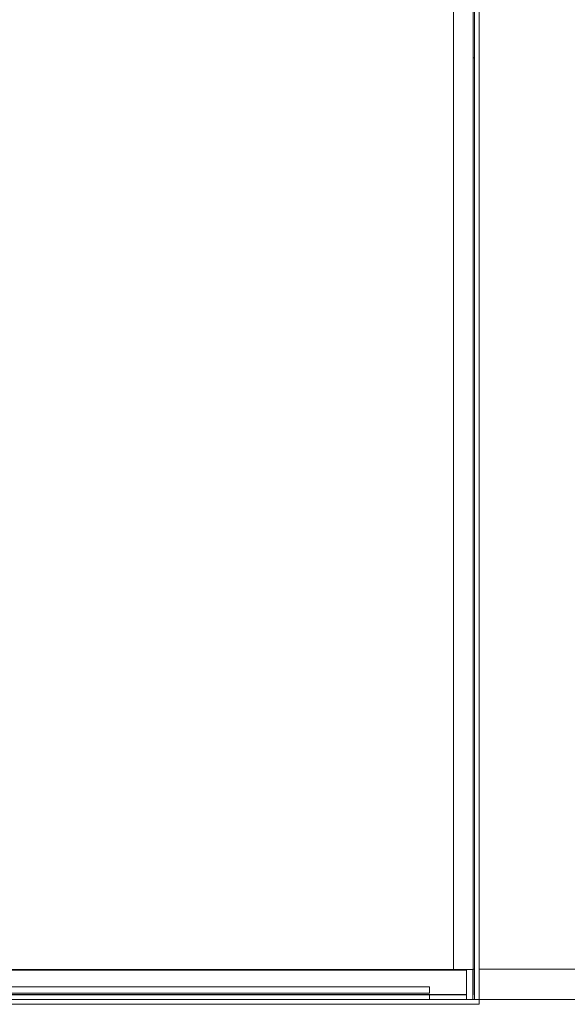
# Model space of a CAD drawing. Header units: millimetres. Extents: x 567 to 934, y -1 to 364.
# Tile 338 of 656: x 652 to 660, y 330 to 345. Entities that reach past the tile are written whole.
import ezdxf

# ---------------------------------------------------------------- set-up
doc = ezdxf.new("R2010")
doc.units = ezdxf.units.MM
doc.header["$MEASUREMENT"] = 0
doc.layers.add('ARQ FINA', color=8, linetype='Continuous')

msp = doc.modelspace()

# ---------------------------------------------------------------- linework, layer by layer
at = {"layer": 'ARQ FINA', "lineweight": 5}
for p, q in [((658.771, 347.753), (658.771, 329.984)), ((658.845, 329.91), (658.845, 347.827)), ((658.751, 330.458), (658.751, 347.733)), ((658.771, 344.867), (658.751, 344.867)), ((644.747, 330.458), (658.751, 330.458)), ((658.645, 330.451), (644.853, 330.451)), ((658.645, 330.458), (658.645, 329.984)), ((658.745, 330.458), (658.745, 329.984)), ((658.751, 330.451), (658.745, 330.451)), ((658.751, 330.464), (658.771, 330.464)), ((658.751, 330.458), (658.751, 330.058)), ((658.845, 330.464), (667.639, 330.464)), ((658.059, 330.184), (644.727, 330.184)), ((658.059, 330.184), (658.059, 330.084)), ((658.059, 330.084), (644.727, 330.084)), ((658.645, 330.064), (644.853, 330.064)), ((658.645, 330.058), (644.853, 330.058)), ((658.059, 330.058), (658.059, 329.984)), ((658.751, 330.064), (658.745, 330.064)), ((658.751, 330.058), (658.745, 330.058)), ((637.25, 329.984), (671.091, 329.984)), ((644.653, 329.91), (658.845, 329.91)), ((658.771, 329.984), (644.727, 329.984)), ((667.919, 329.984), (658.845, 329.984))]:
    msp.add_line(p, q, dxfattribs=at)
at = {"layer": 'ARQ FINA', "linetype": 'Continuous', "lineweight": 5}
msp.add_line((658.439, 347.733), (658.439, 330.464), dxfattribs=at)

doc.saveas('drawing.dxf')
